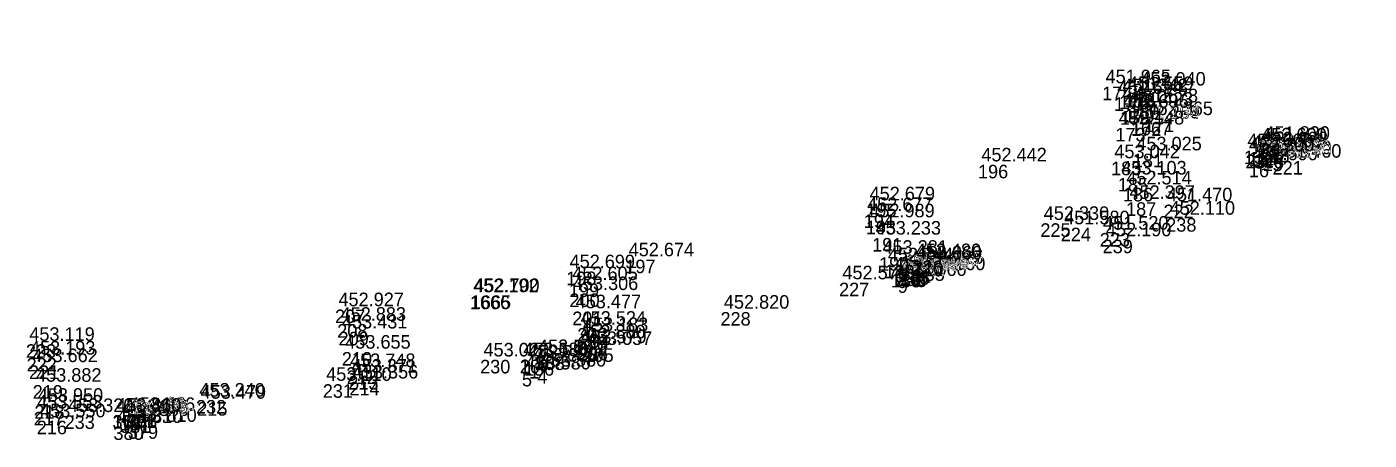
# Model space of a CAD drawing. Extents: x -874038 to -859694, y -1059487 to -1049069.
# Drawn here: x -864160 to -864041, y -1055237.9 to -1055201.3 of the extents above; entities that cross this region are included whole.
import ezdxf

# ---------------------------------------------------------------- set-up
doc = ezdxf.new("R2010")
doc.units = 0
doc.layers.add('Vrstva 60', color=7, linetype='Continuous')
doc.layers.add('Vrstva 61', color=7, linetype='Continuous')

msp = doc.modelspace()

# ---------------------------------------------------------------- linework, layer by layer
at = {"layer": 'Vrstva 60'}
for p, q in [((-864040.98, -1055201.34), (-864040.98, -1055201.34)), ((-864064.65, -1055206.63), (-864064.65, -1055206.63)), ((-864063.6, -1055207.58), (-864063.6, -1055207.58)), ((-864063.15, -1055207.42), (-864063.15, -1055207.42)), ((-864062.67, -1055207.23), (-864062.67, -1055207.23)), ((-864061.57, -1055206.84), (-864061.57, -1055206.84)), ((-864063.08, -1055208.8), (-864063.08, -1055208.8)), ((-864062.68, -1055208.62), (-864062.68, -1055208.62)), ((-864062.25, -1055208.32), (-864062.25, -1055208.32)), ((-864062.11, -1055209.74), (-864062.11, -1055209.74)), ((-864062.08, -1055209.79), (-864062.08, -1055209.79)), ((-864060.93, -1055209.45), (-864060.93, -1055209.45)), ((-864063.48, -1055210.28), (-864063.48, -1055210.28)), ((-864061.93, -1055212.57), (-864061.93, -1055212.57)), ((-864052.08, -1055212.29), (-864052.08, -1055212.29)), ((-864051.68, -1055212.43), (-864051.68, -1055212.43)), ((-864050.85, -1055211.78), (-864050.85, -1055211.78)), ((-864050.71, -1055212.13), (-864050.71, -1055212.13)), ((-864050.56, -1055211.64), (-864050.56, -1055211.64)), ((-864075.66, -1055213.55), (-864075.66, -1055213.55)), ((-864063.86, -1055213.27), (-864063.86, -1055213.27)), ((-864051.94, -1055212.66), (-864051.94, -1055212.66)), ((-864051.64, -1055213.45), (-864051.64, -1055213.45)), ((-864051.21, -1055212.6), (-864051.21, -1055212.6)), ((-864051.2, -1055212.67), (-864051.2, -1055212.67)), ((-864050.42, -1055212.91), (-864050.42, -1055212.91)), ((-864049.54, -1055213.22), (-864049.54, -1055213.22)), ((-864063.26, -1055214.71), (-864063.26, -1055214.71)), ((-864062.81, -1055215.59), (-864062.81, -1055215.59)), ((-864085.57, -1055217), (-864085.57, -1055217)), ((-864062.53, -1055216.87), (-864062.53, -1055216.87)), ((-864059.21, -1055217.08), (-864059.21, -1055217.08)), ((-864085.79, -1055217.94), (-864085.79, -1055217.94)), ((-864085.6, -1055218.5), (-864085.6, -1055218.5)), ((-864058.97, -1055218.27), (-864058.97, -1055218.27)), ((-864070.13, -1055218.73), (-864070.13, -1055218.73)), ((-864068.32, -1055219.12), (-864068.32, -1055219.12)), ((-864064.87, -1055219.59), (-864064.87, -1055219.59)), ((-864085.04, -1055220.03), (-864085.04, -1055220.03)), ((-864064.61, -1055220.18), (-864064.61, -1055220.18)), ((-864106.93, -1055221.95), (-864106.93, -1055221.95)), ((-864084.43, -1055221.73), (-864084.43, -1055221.73)), ((-864081.48, -1055222.03), (-864081.48, -1055222.03)), ((-864112.17, -1055223.01), (-864112.17, -1055223.01)), ((-864083.95, -1055222.4), (-864083.95, -1055222.4)), ((-864083.38, -1055223.2), (-864083.38, -1055223.2)), ((-864083.05, -1055222.76), (-864083.05, -1055222.76)), ((-864083.05, -1055222.76), (-864083.05, -1055222.76)), ((-864082.95, -1055223.08), (-864082.95, -1055223.08)), ((-864082.6, -1055222.97), (-864082.6, -1055222.97)), ((-864082.55, -1055223.11), (-864082.55, -1055223.11)), ((-864081.59, -1055222.79), (-864081.59, -1055222.79)), ((-864081.4, -1055222.23), (-864081.4, -1055222.23)), ((-864081.4, -1055222.23), (-864081.4, -1055222.23)), ((-864081.28, -1055222.64), (-864081.28, -1055222.64)), ((-864081.11, -1055223.18), (-864081.11, -1055223.18)), ((-864111.93, -1055224.06), (-864111.93, -1055224.06)), ((-864087.98, -1055223.99), (-864087.98, -1055223.99)), ((-864082.77, -1055223.69), (-864082.77, -1055223.69)), ((-864120.71, -1055225.14), (-864120.71, -1055225.14)), ((-864120.63, -1055225.11), (-864120.63, -1055225.11)), ((-864111.88, -1055224.94), (-864111.88, -1055224.94)), ((-864132.66, -1055226.37), (-864132.66, -1055226.37)), ((-864111.63, -1055226.55), (-864111.63, -1055226.55)), ((-864098.49, -1055226.59), (-864098.49, -1055226.59)), ((-864132.47, -1055227.66), (-864132.47, -1055227.66)), ((-864111.19, -1055228.01), (-864111.19, -1055228.01)), ((-864132.35, -1055228.34), (-864132.35, -1055228.34)), ((-864111.23, -1055229.22), (-864111.23, -1055229.22)), ((-864110.99, -1055228.58), (-864110.99, -1055228.58)), ((-864132.06, -1055230.13), (-864132.06, -1055230.13)), ((-864111.14, -1055229.65), (-864111.14, -1055229.65)), ((-864110.64, -1055229.8), (-864110.64, -1055229.8)), ((-864159.8, -1055231.32), (-864159.8, -1055231.32)), ((-864119.8, -1055230.82), (-864119.8, -1055230.82)), ((-864116.28, -1055230.8), (-864116.28, -1055230.8)), ((-864116.28, -1055230.8), (-864116.28, -1055230.8)), ((-864115.92, -1055231.02), (-864115.92, -1055231.02)), ((-864115.46, -1055231.27), (-864115.46, -1055231.27)), ((-864114.97, -1055230.52), (-864114.97, -1055230.52)), ((-864114.97, -1055230.52), (-864114.97, -1055230.52)), ((-864131.63, -1055231.76), (-864131.63, -1055231.76)), ((-864131.49, -1055232.25), (-864131.49, -1055232.25)), ((-864131.39, -1055232.77), (-864131.39, -1055232.77)), ((-864116.09, -1055231.97), (-864116.09, -1055231.97)), ((-864114.73, -1055231.72), (-864114.73, -1055231.72)), ((-864159.47, -1055233.06), (-864159.47, -1055233.06)), ((-864133.75, -1055232.98), (-864133.75, -1055232.98)), ((-864159.32, -1055234.83), (-864159.32, -1055234.83)), ((-864144.99, -1055234.38), (-864144.99, -1055234.38)), ((-864144.88, -1055234.56), (-864144.88, -1055234.56)), ((-864159.38, -1055235.43), (-864159.38, -1055235.43)), ((-864159.11, -1055236.21), (-864159.11, -1055236.21)), ((-864156.64, -1055235.74), (-864156.64, -1055235.74)), ((-864152.39, -1055235.71), (-864152.39, -1055235.71)), ((-864152.39, -1055235.71), (-864152.39, -1055235.71)), ((-864151.75, -1055235.86), (-864151.75, -1055235.86)), ((-864151.71, -1055236.09), (-864151.71, -1055236.09)), ((-864151.17, -1055235.64), (-864151.17, -1055235.64)), ((-864151.11, -1055235.61), (-864151.11, -1055235.61)), ((-864151.11, -1055235.61), (-864151.11, -1055235.61)), ((-864152.31, -1055236.71), (-864152.31, -1055236.71)), ((-864151.03, -1055236.61), (-864151.03, -1055236.61))]:
    msp.add_line(p, q, dxfattribs=at)

# ---------------------------------------------------------------- texts
for s, p in [('174', (-864064.65, -1055207.83)), ('177', (-864063.6, -1055208.78)), ('176', (-864063.15, -1055208.62)), ('175', (-864062.67, -1055208.43)), ('170', (-864061.57, -1055208.04)), ('178', (-864063.08, -1055210)), ('179', (-864062.68, -1055209.82)), ('180', (-864062.25, -1055209.52)), ('1667', (-864062.11, -1055210.94)), ('172', (-864062.08, -1055210.99)), ('171', (-864060.93, -1055210.65)), ('173', (-864063.48, -1055211.48)), ('181', (-864061.93, -1055213.77)), ('13', (-864052.08, -1055213.49)), ('134', (-864051.68, -1055213.63)), ('12', (-864051.21, -1055213.8)), ('14', (-864050.85, -1055212.98)), ('238', (-864050.71, -1055213.33)), ('347', (-864050.56, -1055212.84)), ('196', (-864075.66, -1055214.75)), ('183', (-864063.86, -1055214.47)), ('237', (-864051.94, -1055213.85)), ('16', (-864051.64, -1055214.65)), ('348', (-864051.2, -1055213.87)), ('15', (-864050.42, -1055214.11)), ('221', (-864049.54, -1055214.42)), ('185', (-864063.26, -1055215.91)), ('186', (-864062.81, -1055216.79)), ('195', (-864085.57, -1055218.2)), ('187', (-864062.53, -1055218.07)), ('222', (-864059.21, -1055218.28)), ('194', (-864085.79, -1055219.14)), ('193', (-864085.6, -1055219.7)), ('238', (-864058.97, -1055219.47)), ('225', (-864070.13, -1055219.93)), ('224', (-864068.32, -1055220.32)), ('223', (-864064.87, -1055220.79)), ('191', (-864085.04, -1055221.23)), ('239', (-864064.61, -1055221.38)), ('197', (-864106.93, -1055223.15)), ('190', (-864084.43, -1055222.93)), ('226', (-864081.48, -1055223.23)), ('198', (-864112.17, -1055224.21)), ('189', (-864083.95, -1055223.6)), ('188', (-864083.38, -1055224.4)), ('6', (-864083.05, -1055223.96)), ('109', (-864083.05, -1055223.96)), ('236', (-864082.95, -1055224.28)), ('135', (-864082.6, -1055224.17)), ('10', (-864082.55, -1055224.31)), ('11', (-864081.59, -1055223.99)), ('7', (-864081.4, -1055223.43)), ('110', (-864081.4, -1055223.43)), ('235', (-864081.28, -1055223.83)), ('8', (-864081.11, -1055224.38)), ('199', (-864111.93, -1055225.26)), ('227', (-864087.98, -1055225.19)), ('9', (-864082.77, -1055224.89)), ('1666', (-864120.71, -1055226.34)), ('1665', (-864120.63, -1055226.31)), ('200', (-864111.88, -1055226.14)), ('207', (-864132.66, -1055227.57)), ('201', (-864111.63, -1055227.75)), ('228', (-864098.49, -1055227.79)), ('208', (-864132.47, -1055228.86)), ('203', (-864111.19, -1055229.21)), ('209', (-864132.35, -1055229.54)), ('229', (-864111.23, -1055230.42)), ('204', (-864110.99, -1055229.78)), ('223', (-864160.07, -1055230.64)), ('210', (-864132.06, -1055231.33)), ('206', (-864111.14, -1055230.84)), ('205', (-864110.64, -1055231)), ('222', (-864160.01, -1055231.85)), ('221', (-864159.8, -1055232.52)), ('230', (-864119.8, -1055232.02)), ('2', (-864116.28, -1055232)), ('107', (-864116.28, -1055232)), ('136', (-864115.92, -1055232.22)), ('1', (-864115.46, -1055232.48)), ('3', (-864114.97, -1055231.72)), ('108', (-864114.97, -1055231.72)), ('212', (-864131.63, -1055232.96)), ('213', (-864131.49, -1055233.45)), ('214', (-864131.39, -1055233.97)), ('5', (-864116.09, -1055233.17)), ('4', (-864114.73, -1055232.92)), ('219', (-864159.47, -1055234.26)), ('231', (-864133.75, -1055234.18)), ('218', (-864159.32, -1055236.03)), ('232', (-864144.99, -1055235.58)), ('215', (-864144.88, -1055235.76)), ('217', (-864159.38, -1055236.63)), ('216', (-864159.11, -1055237.41)), ('233', (-864156.64, -1055236.94)), ('377', (-864152.39, -1055236.91)), ('161', (-864152.39, -1055236.91)), ('381', (-864151.71, -1055237.29)), ('137', (-864151.75, -1055237.06)), ('901', (-864151.17, -1055236.84)), ('378', (-864151.11, -1055236.81)), ('162', (-864151.11, -1055236.81)), ('380', (-864152.31, -1055237.91)), ('379', (-864151.03, -1055237.81))]:
    msp.add_text(s, height=1.2, dxfattribs=at).set_placement(p)
at = {"layer": 'Vrstva 61'}
for s, p in [('451.965', (-864064.35, -1055206.33)), ('452.040', (-864061.27, -1055206.54)), ('451.614', (-864063.3, -1055207.28)), ('451.342', (-864062.84, -1055207.12)), ('451.559', (-864062.36, -1055206.93)), ('451.696', (-864062.78, -1055208.5)), ('451.423', (-864062.38, -1055208.32)), ('451.678', (-864061.95, -1055208.02)), ('452.148', (-864063.18, -1055209.98)), ('451.100', (-864061.81, -1055209.44)), ('452.254', (-864061.78, -1055209.49)), ('452.265', (-864060.63, -1055209.15)), ('451.830', (-864050.26, -1055211.34)), ('453.025', (-864061.62, -1055212.27)), ('452.600', (-864051.78, -1055211.99)), ('452.300', (-864051.64, -1055212.35)), ('453.169', (-864051.38, -1055212.13)), ('452.600', (-864050.92, -1055212.3)), ('452.600', (-864050.9, -1055212.37)), ('452.600', (-864050.55, -1055211.48)), ('452.288', (-864050.42, -1055211.83)), ('452.600', (-864050.12, -1055212.61)), ('452.442', (-864075.36, -1055213.25)), ('453.042', (-864063.57, -1055212.97)), ('452.600', (-864051.34, -1055213.15)), ('451.460', (-864049.24, -1055212.92)), ('453.103', (-864062.96, -1055214.41)), ('452.514', (-864062.51, -1055215.29)), ('452.679', (-864085.27, -1055216.7)), ('452.397', (-864062.23, -1055216.57)), ('451.470', (-864058.91, -1055216.78)), ('452.677', (-864085.49, -1055217.64)), ('452.989', (-864085.3, -1055218.2)), ('452.330', (-864069.83, -1055218.43)), ('452.110', (-864058.67, -1055217.97)), ('453.233', (-864084.74, -1055219.73)), ('451.580', (-864068.02, -1055218.82)), ('451.520', (-864064.57, -1055219.29)), ('452.190', (-864064.31, -1055219.88)), ('452.674', (-864106.63, -1055221.65)), ('453.281', (-864084.13, -1055221.43)), ('452.744', (-864083.65, -1055222.1)), ('452.480', (-864081.18, -1055221.73)), ('453.060', (-864081.1, -1055221.93)), ('452.660', (-864081.1, -1055221.93)), ('452.699', (-864111.87, -1055222.71)), ('452.598', (-864083.08, -1055222.9)), ('453.060', (-864082.75, -1055222.46)), ('452.660', (-864082.75, -1055222.46)), ('452.591', (-864082.65, -1055222.78)), ('453.448', (-864082.3, -1055222.67)), ('453.060', (-864082.25, -1055222.81)), ('453.060', (-864081.29, -1055222.49)), ('452.565', (-864080.98, -1055222.33)), ('453.060', (-864080.81, -1055222.88)), ('452.605', (-864111.63, -1055223.76)), ('452.570', (-864087.68, -1055223.69)), ('453.060', (-864082.47, -1055223.39)), ('452.192', (-864120.41, -1055224.84)), ('452.700', (-864120.33, -1055224.81)), ('453.306', (-864111.58, -1055224.64)), ('452.927', (-864132.36, -1055226.07)), ('453.477', (-864111.33, -1055226.25)), ('452.820', (-864098.19, -1055226.29)), ('452.883', (-864132.17, -1055227.36)), ('453.431', (-864132.05, -1055228.04)), ('453.524', (-864110.89, -1055227.71)), ('453.119', (-864159.77, -1055229.14)), ('452.880', (-864110.93, -1055228.92)), ('453.183', (-864110.69, -1055228.28)), ('453.193', (-864159.71, -1055230.35)), ('453.655', (-864131.76, -1055229.83)), ('453.580', (-864114.67, -1055230.22)), ('453.180', (-864114.67, -1055230.22)), ('453.579', (-864110.84, -1055229.34)), ('453.057', (-864110.34, -1055229.5)), ('453.662', (-864159.5, -1055231.02)), ('453.748', (-864131.33, -1055231.46)), ('453.020', (-864119.5, -1055230.52)), ('453.580', (-864115.98, -1055230.5)), ('453.180', (-864115.98, -1055230.5)), ('453.753', (-864115.62, -1055230.72)), ('453.580', (-864115.16, -1055230.98)), ('453.580', (-864114.43, -1055231.42)), ('453.882', (-864159.17, -1055232.76)), ('453.110', (-864133.45, -1055232.68)), ('453.371', (-864131.19, -1055231.95)), ('453.356', (-864131.09, -1055232.47)), ('453.580', (-864115.79, -1055231.67)), ('453.553', (-864159.08, -1055235.13)), ('453.950', (-864159.02, -1055234.53)), ('453.240', (-864144.69, -1055234.08)), ('453.479', (-864144.58, -1055234.26)), ('453.550', (-864158.81, -1055235.91)), ('453.320', (-864156.34, -1055235.44)), ('453.810', (-864152.09, -1055235.41)), ('453.460', (-864152.09, -1055235.41)), ('453.810', (-864152.01, -1055236.41)), ('454.178', (-864151.45, -1055235.56)), ('453.860', (-864151.41, -1055235.79)), ('453.796', (-864150.87, -1055235.34)), ('453.810', (-864150.81, -1055235.31)), ('453.460', (-864150.81, -1055235.31)), ('453.810', (-864150.73, -1055236.31))]:
    msp.add_text(s, height=1.2, dxfattribs=at).set_placement(p)

doc.saveas('drawing.dxf')
